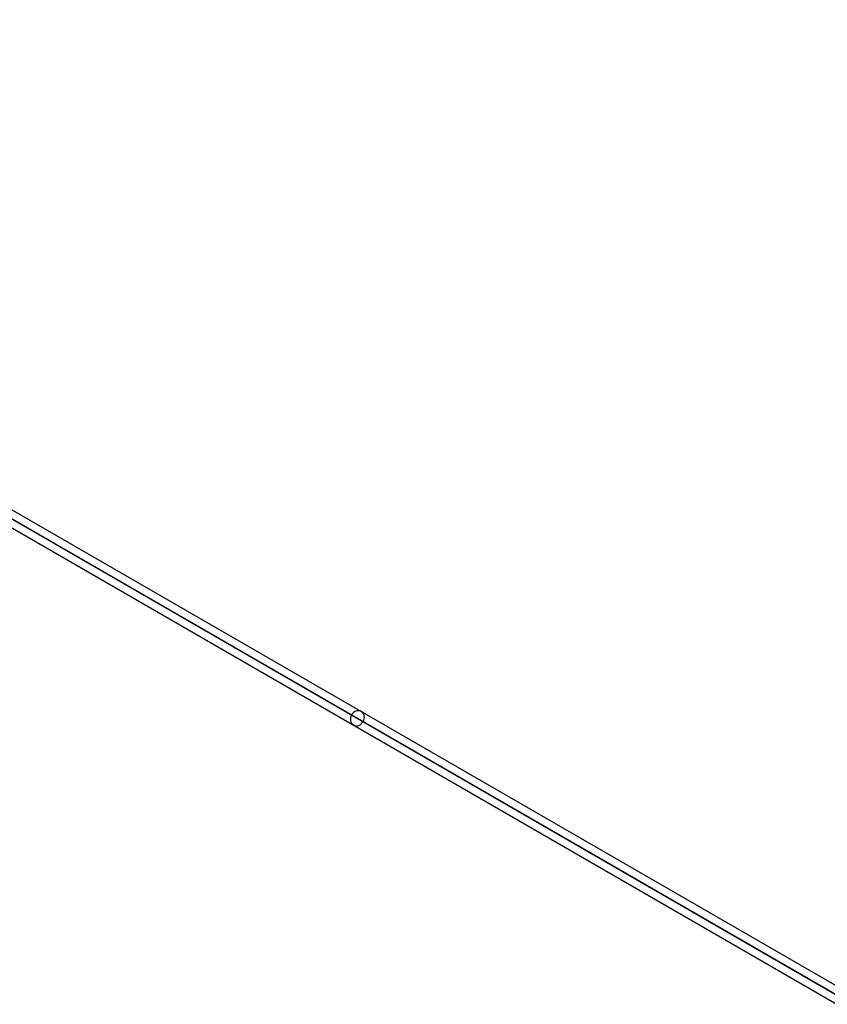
# Model space of a CAD drawing. Header units: millimetres. Extents: x -83 to 676, y -83 to 676.
# Tile 591 of 656: x 401 to 463, y 199 to 275. Entities that reach past the tile are written whole.
import ezdxf

# ---------------------------------------------------------------- set-up
doc = ezdxf.new("R2010")
doc.units = ezdxf.units.MM
doc.header["$MEASUREMENT"] = 0
doc.layers.add('IGES level 0', color=7, linetype='Continuous', true_color=0xff7878)

msp = doc.modelspace()

# ---------------------------------------------------------------- linework, layer by layer
at = {"layer": 'IGES level 0', "color": 254, "true_color": 0xcad1ee}
for p, q in [((333.173, 276.02, 469.876), (520.858, 167.66, 94.506)), ((520.108, 167.4, 94.206), (332.423, 275.76, 469.576)), ((332.423, 275.76, 469.576), (520.108, 167.4, 94.206)), ((333.323, 275.24, 470.176), (521.008, 166.88, 94.806)), ((521.008, 166.88, 94.806), (333.323, 275.24, 470.176)), ((332.573, 274.98, 469.876), (520.258, 166.62, 94.506))]:
    msp.add_line(p, q, dxfattribs=at)
at = {"layer": 'IGES level 0', "color": 153, "true_color": 0x5393cf}
for centre, radius in [((296.5, 296.5), 296.5), ((296.5, 296.5, -1.2), 296.5), ((296.5, 296.5), 241), ((296.5, 296.5, -1.2), 241)]:
    msp.add_circle(centre, radius, dxfattribs=at)
at = {"layer": 'IGES level 0'}
for centre, radius in [((296.5, 296.5, 47), 296.5), ((296.5, 296.5), 296.5), ((296.5, 296.5, 47), 295.3), ((296.5, 296.5), 295.3)]:
    msp.add_circle(centre, radius, dxfattribs=at)
at = {"layer": 'IGES level 0', "color": 124, "true_color": 0x1aa180}
for centre, radius in [((296.5, 296.5, 47), 295), ((296.5, 296.5, 45.8), 295), ((296.5, 296.5, 47), 242.5), ((296.5, 296.5, 45.8), 242.5)]:
    msp.add_circle(centre, radius, dxfattribs=at)
at = {"layer": 'IGES level 0', "color": 31, "true_color": 0xffba87}
for centre, radius in [((296.5, 296.5), 242.2), ((296.5, 296.5, 47), 242.2), ((296.5, 296.5), 241), ((296.5, 296.5, 47), 241)]:
    msp.add_circle(centre, radius, dxfattribs=at)
at = {"layer": 'IGES level 0'}
for centre, radius, start, end in [((296.5, 296.5), 296.5, 45, 225), ((296.5, 296.5, 47), 296.5, 45, 225), ((296.5, 296.5, 23.5), 296.5, 45, 225), ((296.5, 296.5, 47), 295.3, 45, 225), ((296.5, 296.5), 295.3, 45, 225), ((296.5, 296.5, 23.5), 295.3, 45, 225), ((296.5, 296.5), 296.5, 225, 45), ((296.5, 296.5, 47), 296.5, 225, 45), ((296.5, 296.5, 23.5), 296.5, 225, 45), ((296.5, 296.5, 47), 295.3, 225, 45), ((296.5, 296.5), 295.3, 225, 45), ((296.5, 296.5, 23.5), 295.3, 225, 45)]:
    msp.add_arc(centre, radius, start, end, dxfattribs=at)
at = {"layer": 'IGES level 0', "color": 153, "true_color": 0x5393cf}
for centre, radius, start, end in [((296.5, 296.5, -1.2), 296.5, 345, 165), ((296.5, 296.5), 296.5, 345, 165), ((296.5, 296.5, -0.6), 296.5, 345, 165), ((296.5, 296.5, -1.2), 241, 345, 165), ((296.5, 296.5), 241, 345, 165), ((296.5, 296.5, -0.6), 241, 345, 165), ((296.5, 296.5, -1.2), 296.5, 165, 345), ((296.5, 296.5), 296.5, 165, 345), ((296.5, 296.5, -0.6), 296.5, 165, 345), ((296.5, 296.5, -1.2), 241, 165, 345), ((296.5, 296.5), 241, 165, 345), ((296.5, 296.5, -0.6), 241, 165, 345)]:
    msp.add_arc(centre, radius, start, end, dxfattribs=at)
at = {"layer": 'IGES level 0', "color": 124, "true_color": 0x1aa180}
for centre, radius, start, end in [((296.5, 296.5, 45.8), 295, 345, 165), ((296.5, 296.5, 47), 295, 345, 165), ((296.5, 296.5, 46.4), 295, 345, 165), ((296.5, 296.5, 45.8), 242.5, 345, 165), ((296.5, 296.5, 47), 242.5, 345, 165), ((296.5, 296.5, 46.4), 242.5, 345, 165), ((296.5, 296.5, 45.8), 295, 165, 345), ((296.5, 296.5, 47), 295, 165, 345), ((296.5, 296.5, 46.4), 295, 165, 345), ((296.5, 296.5, 45.8), 242.5, 165, 345), ((296.5, 296.5, 47), 242.5, 165, 345), ((296.5, 296.5, 46.4), 242.5, 165, 345)]:
    msp.add_arc(centre, radius, start, end, dxfattribs=at)
at = {"layer": 'IGES level 0', "color": 31, "true_color": 0xffba87}
for centre, radius, start, end in [((296.5, 296.5), 242.2, 315, 135), ((296.5, 296.5, 47), 242.2, 315, 135), ((296.5, 296.5, 23.5), 242.2, 315, 135), ((296.5, 296.5, 47), 241, 315, 135), ((296.5, 296.5), 241, 315, 135), ((296.5, 296.5, 23.5), 241, 315, 135), ((296.5, 296.5), 242.2, 135, 315), ((296.5, 296.5, 47), 242.2, 135, 315), ((296.5, 296.5, 23.5), 242.2, 135, 315), ((296.5, 296.5, 47), 241, 135, 315), ((296.5, 296.5), 241, 135, 315), ((296.5, 296.5, 23.5), 241, 135, 315)]:
    msp.add_arc(centre, radius, start, end, dxfattribs=at)
at = {"layer": 'IGES level 0', "color": 254, "true_color": 0xcad1ee, "extrusion": (-0.433013, 0.25, 0.866025)}
for start, end in [(270, 90), (90, 270)]:
    msp.add_arc((-405.027, 365.298, 114.941), 0.6, start, end, dxfattribs=at)

doc.saveas('drawing.dxf')
